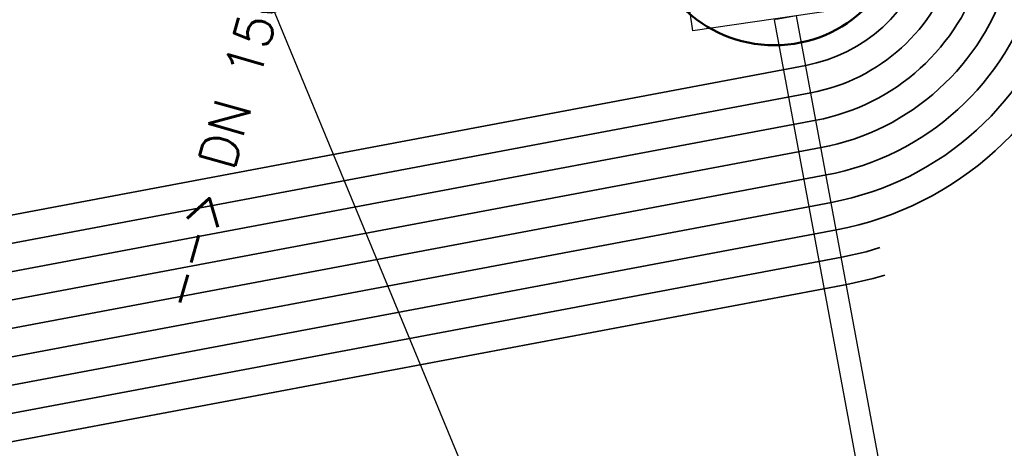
# Model space of a CAD drawing. Header units: metres. Extents: x -502 to 161, y -108 to 174.
# Tile 349 of 656: x -149.32 to -144.02, y -36.46 to -34.16. Entities that reach past the tile are written whole.
import ezdxf

# ---------------------------------------------------------------- set-up
doc = ezdxf.new("R2010")
doc.units = ezdxf.units.M
doc.header["$LTSCALE"] = 0.1
doc.linetypes.add('237', pattern=[93, 75, -18])
for name, color, linetype in [('BRI31-005.05-5p02-Koordinierung Lageplan 4. BA ZOB West 2022-06-15', 7, 'Continuous'), ('BRI31-005.06-5f07-Koordinierung Lageplan 4. BA ZOB Fernbusbahnh', 7, 'Continuous'), ('BRI32-005.03-5f06-Koordinierung Schemaplan 4 BA ZOB Teilbereich 2 Ost - Bahnhofsallee 2023-01-21', 7, 'Continuous')]:
    doc.layers.add(name, color=color, linetype=linetype)
doc.styles.add('Txt', font='txt_____.ttf')

msp = doc.modelspace()

# ---------------------------------------------------------------- linework, layer by layer
at = {"layer": 'BRI31-005.05-5p02-Koordinierung Lageplan 4. BA ZOB West 2022-06-15', "color": 1, "linetype": 'Continuous', "lineweight": 25, "true_color": 0xff0000, "transparency": 33554687}
msp.add_line((-147.9701, -34.07), (-146.4499, -37.7424), dxfattribs=at)
at = {"layer": 'BRI31-005.05-5p02-Koordinierung Lageplan 4. BA ZOB West 2022-06-15', "color": 7, "linetype": 'Continuous', "lineweight": 13, "transparency": 33554687}
msp.add_line((-145.2591, -34.1586), (-145.1407, -34.1366), dxfattribs=at)
at = {"layer": 'BRI31-005.05-5p02-Koordinierung Lageplan 4. BA ZOB West 2022-06-15', "color": 7, "linetype": 'Continuous', "lineweight": 25, "transparency": 33554687}
for p, q in [((-142.4398, -49.3667), (-145.2591, -34.1586)), ((-142.3213, -49.3447), (-145.1407, -34.1366))]:
    msp.add_line(p, q, dxfattribs=at)
at = {"layer": 'BRI31-005.05-5p02-Koordinierung Lageplan 4. BA ZOB West 2022-06-15', "color": 1, "linetype": 'Continuous', "lineweight": 35, "true_color": 0xff0000, "transparency": 33554687, "flags": 128}
msp.add_lwpolyline([(-137.2574, -26.2978, 0.189316), (-138.1034, -26.0744), (-138.3208, -26.0998), (-138.7548, -26.168), (-139.6988, -26.3424), (-139.6988, -26.3424, -0.012282), (-140.4929, -26.469), (-140.4929, -26.469), (-140.4929, -26.469, 0.035278), (-141.2787, -26.6316), (-141.2787, -26.6316), (-141.2787, -26.6316, 0.259347), (-142.7958, -28.1387), (-142.7958, -28.1387), (-144.4322, -33.8038), (-144.4322, -33.8038, -0.283203), (-145.0916, -34.4036), (-145.0916, -34.4036), (-165.0561, -38.1635)], format="xyb", dxfattribs=at)
at = {"layer": 'BRI31-005.05-5p02-Koordinierung Lageplan 4. BA ZOB West 2022-06-15', "color": 190, "linetype": 'Continuous', "lineweight": 35, "true_color": 0x7f00ff, "transparency": 33554687, "flags": 128}
for points in [[(-139.648, -26.6177), (-139.648, -26.6177, -0.053243), (-140.4472, -26.6788), (-140.4472, -26.6788, 0.076316), (-141.238, -26.776), (-141.238, -26.776, 0.259347), (-142.6517, -28.1803), (-142.6517, -28.1803), (-144.2882, -33.8458), (-144.2882, -33.8458, -0.283081), (-145.0638, -34.5511), (-145.0638, -34.5511), (-165.0294, -38.3111), (-165.0294, -38.3111, -0.197363), (-167.2619, -37.8503), (-167.2619, -37.8503), (-169.8004, -36.1385, -0.055493), (-170.4502, -35.2596), (-170.4502, -35.2596, 0.113399), (-172.0525, -33.5455), (-172.0525, -33.5455), (-173.8355, -32.3432), (-178.5252, -31.4694)], [(-168.2276, -37.5367), (-166.7954, -38.5026), (-166.7954, -38.5026, 0.197363), (-166.0512, -38.6562), (-166.0512, -38.6562), (-145.0361, -34.6985, 0.28308), (-144.1441, -33.8875), (-142.5076, -28.2219, -0.282099), (-141.0406, -26.8833), (-139.648, -26.6177)]]:
    msp.add_lwpolyline(points, format="xyb", dxfattribs=at)
at = {"layer": 'BRI31-005.05-5p02-Koordinierung Lageplan 4. BA ZOB West 2022-06-15', "color": 3, "linetype": 'Continuous', "lineweight": 35, "true_color": 0x00ff00, "transparency": 33554687, "flags": 128}
msp.add_lwpolyline([(-168.3115, -37.6611), (-166.8792, -38.6269, 0.197363), (-166.0234, -38.8036), (-145.0083, -34.8459), (-145.0083, -34.8459, 0.283081), (-144, -33.9291), (-144, -33.9291), (-142.3635, -28.2635, -0.282465), (-141.01, -27.0302), (-139.6207, -26.7652)], format="xyb", dxfattribs=at)
at = {"layer": 'BRI31-005.05-5p02-Koordinierung Lageplan 4. BA ZOB West 2022-06-15', "color": 7, "linetype": 'Continuous', "lineweight": 35, "transparency": 33554687, "flags": 128}
for points in [[(-139.5935, -26.9127, 0.040362), (-140.5428, -27.1687), (-141.1533, -27.3778, 0.244369), (-142.0752, -28.3468), (-143.7117, -34.0123), (-143.7117, -34.0123, -0.28308), (-144.9528, -35.1407), (-144.9528, -35.1407), (-165.9679, -39.0984, -0.228993), (-167.1862, -38.769), (-167.7517, -38.2786), (-167.7517, -38.2786, 0.030266), (-168.3954, -37.7855), (-168.3954, -37.7855)], [(-168.3954, -37.7855), (-166.9631, -38.7513, 0.197363), (-165.9957, -38.951), (-144.9805, -34.9933, 0.283081), (-143.8558, -33.9707), (-142.2193, -28.3052, -0.282465), (-140.9819, -27.1775), (-139.5935, -26.9127)], [(-169.5248, -37.3857), (-167.1308, -39), (-167.1308, -39, 0.197363), (-165.9402, -39.2458), (-165.9402, -39.2458), (-144.925, -35.2881, 0.28308), (-143.5676, -34.054), (-141.9311, -28.3884), (-141.9311, -28.3884, -0.282465), (-140.9257, -27.4722), (-140.9257, -27.4722), (-140.6784, -27.425)]]:
    msp.add_lwpolyline(points, format="xyb", dxfattribs=at)
at = {"layer": 'BRI31-005.05-5p02-Koordinierung Lageplan 4. BA ZOB West 2022-06-15', "color": 3, "linetype": '237', "lineweight": 35, "true_color": 0x00ff00, "transparency": 33554687, "flags": 128}
msp.add_lwpolyline([(-140.6512, -27.5725), (-140.8976, -27.6195), (-140.8976, -27.6195, 0.282465), (-141.787, -28.43), (-141.787, -28.43), (-143.4235, -34.0956), (-143.4235, -34.0956, -0.283081), (-144.8973, -35.4355), (-144.8973, -35.4355), (-165.9124, -39.3932, -0.197363), (-167.2147, -39.1244)], format="xyb", dxfattribs=at)
at = {"layer": 'BRI31-005.05-5p02-Koordinierung Lageplan 4. BA ZOB West 2022-06-15', "color": 7, "linetype": '237', "lineweight": 35, "transparency": 33554687, "flags": 128}
msp.add_lwpolyline([(-140.6239, -27.72), (-140.8695, -27.7669, 0.282465), (-141.6429, -28.4717), (-143.2794, -34.1372), (-143.2794, -34.1372, -0.28308), (-144.8695, -35.5829), (-144.8695, -35.5829), (-165.8846, -39.5406), (-165.8846, -39.5406, -0.197363), (-167.2986, -39.2488), (-167.2986, -39.2488)], format="xyb", dxfattribs=at)
at = {"layer": 'BRI31-005.05-5p02-Koordinierung Lageplan 4. BA ZOB West 2022-06-15', "color": 7, "linetype": 'Continuous', "lineweight": 25, "transparency": 33554687, "flags": 128}
msp.add_lwpolyline([(-144.8538, -33.0837), (-144.7099, -34.0733), (-145.6995, -34.2172), (-145.8434, -33.2276), (-144.8538, -33.0837), (-144.8538, -33.0837)], dxfattribs=at)
at = {"layer": 'BRI31-005.05-5p02-Koordinierung Lageplan 4. BA ZOB West 2022-06-15', "color": 191, "linetype": 'Continuous', "lineweight": 50, "true_color": 0xbf7fff, "transparency": 33554687}
msp.add_circle((-145.2601, -33.5951), 0.7, dxfattribs=at)
at = {"layer": 'BRI31-005.06-5f07-Koordinierung Lageplan 4. BA ZOB Fernbusbahnh', "color": 1, "linetype": 'Continuous', "lineweight": 30, "true_color": 0xff0000, "transparency": 33554687, "flags": 128}
msp.add_lwpolyline([(-137.2574, -26.2978, 0.189316), (-138.1034, -26.0744), (-138.3208, -26.0998), (-138.7548, -26.168), (-139.6988, -26.3424), (-139.6988, -26.3424, -0.012282), (-140.4929, -26.469), (-140.4929, -26.469), (-140.4929, -26.469, 0.035278), (-141.2787, -26.6316), (-141.2787, -26.6316), (-141.2787, -26.6316, 0.259347), (-142.7958, -28.1387), (-142.7958, -28.1387), (-144.4322, -33.8038), (-144.4322, -33.8038, -0.283203), (-145.0916, -34.4036), (-145.0916, -34.4036), (-165.0561, -38.1635)], format="xyb", dxfattribs=at)
at = {"layer": 'BRI31-005.06-5f07-Koordinierung Lageplan 4. BA ZOB Fernbusbahnh', "color": 190, "linetype": 'Continuous', "lineweight": 30, "true_color": 0x7f00ff, "transparency": 33554687, "flags": 128}
msp.add_lwpolyline([(-139.648, -26.6177), (-139.648, -26.6177, -0.053243), (-140.4472, -26.6788), (-140.4472, -26.6788, 0.076316), (-141.238, -26.776), (-141.238, -26.776, 0.259347), (-142.6517, -28.1803), (-142.6517, -28.1803), (-144.2882, -33.8458), (-144.2882, -33.8458, -0.283081), (-145.0638, -34.5511), (-145.0638, -34.5511), (-165.0294, -38.3111), (-165.0294, -38.3111, -0.197363), (-167.2619, -37.8503), (-167.2619, -37.8503), (-169.8004, -36.1385, -0.055493), (-170.4502, -35.2596), (-170.4502, -35.2596, 0.113399), (-172.0525, -33.5455), (-172.0525, -33.5455), (-173.8355, -32.3432), (-178.5252, -31.4694)], format="xyb", dxfattribs=at)
at = {"layer": 'BRI32-005.03-5f06-Koordinierung Schemaplan 4 BA ZOB Teilbereich 2 Ost - Bahnhofsallee 2023-01-21', "color": 1, "linetype": 'Continuous', "lineweight": 30, "true_color": 0xff0000, "transparency": 33554687, "flags": 128}
msp.add_lwpolyline([(-137.2574, -26.2978, 0.189316), (-138.1034, -26.0744), (-138.3208, -26.0998), (-138.7548, -26.168), (-139.6988, -26.3424), (-139.6988, -26.3424, -0.012282), (-140.4929, -26.469), (-140.4929, -26.469), (-140.4929, -26.469, 0.035278), (-141.2787, -26.6316), (-141.2787, -26.6316), (-141.2787, -26.6316, 0.259347), (-142.7958, -28.1387), (-142.7958, -28.1387), (-144.4322, -33.8038), (-144.4322, -33.8038, -0.283203), (-145.0916, -34.4036), (-145.0916, -34.4036), (-165.0561, -38.1635)], format="xyb", dxfattribs=at)

# ---------------------------------------------------------------- texts
at = {"layer": 'BRI31-005.05-5p02-Koordinierung Lageplan 4. BA ZOB West 2022-06-15', "color": 1, "true_color": 0xff0000, "transparency": 33554687, "insert": (-148.579, -35.6813), "char_height": 0.2, "attachment_point": 1, "rotation": 74.17, "line_spacing_factor": 0.25, "style": 'Txt'}
msp.add_mtext('--> DN 150', dxfattribs=at)

doc.saveas('drawing.dxf')
